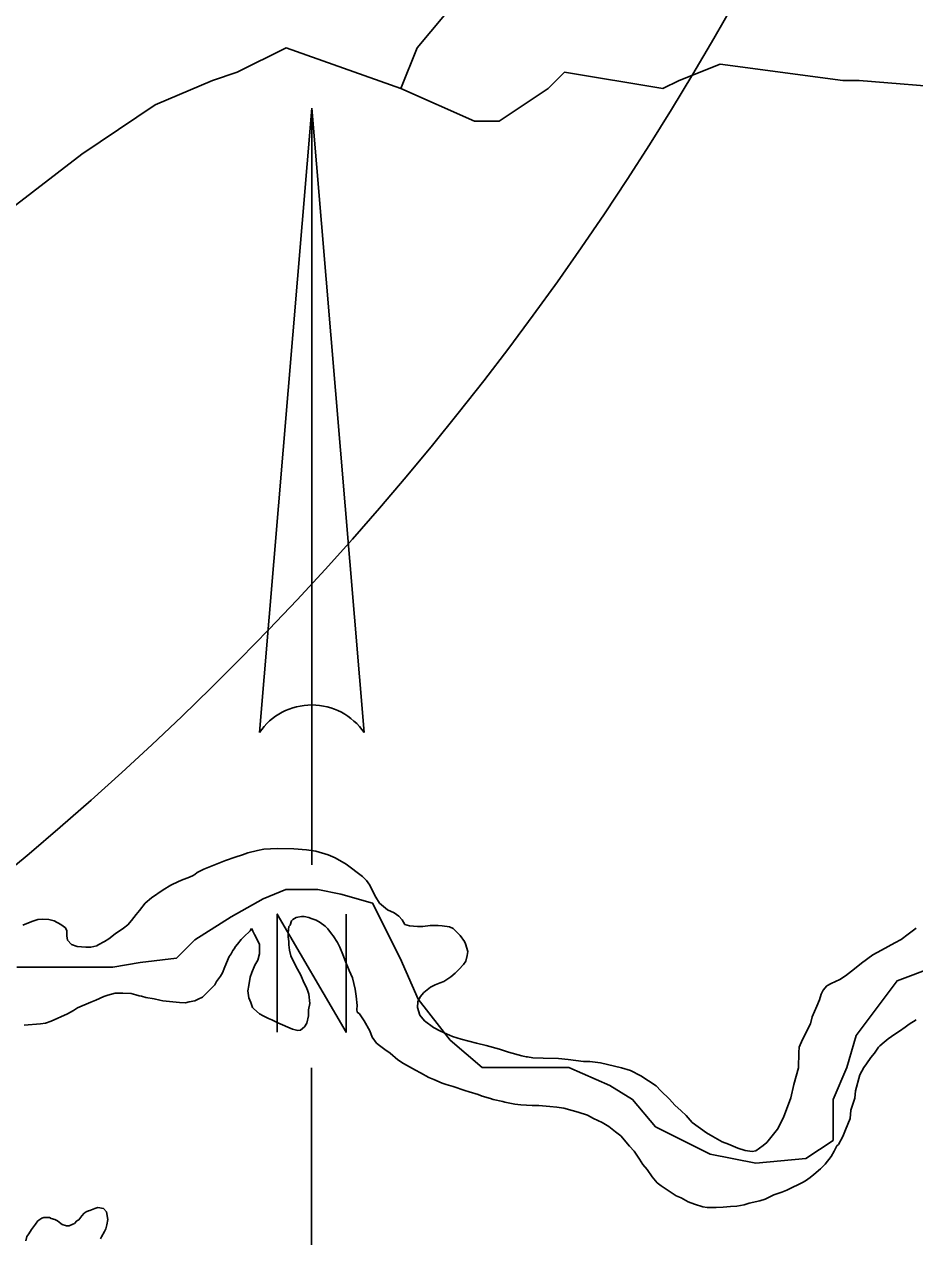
# Model space of a CAD drawing. Extents: x 3250478 to 3288318, y 788638 to 816472.
# Drawn here: x 3281969 to 3283416, y 809583 to 811553 of the extents above; entities that cross this region are included whole.
import ezdxf

# ---------------------------------------------------------------- set-up
doc = ezdxf.new("R2010")
doc.units = 0
for name, color, linetype in [('V-ANNO-SYMB', 7, 'Continuous'), ('V-ROAD-CNTR', 7, 'Continuous'), ('V-SITE-VEGE', 7, 'Continuous'), ('V-TOPO-SHOR', 7, 'Continuous')]:
    doc.layers.add(name, color=color, linetype=linetype)

msp = doc.modelspace()

# ---------------------------------------------------------------- linework, layer by layer
at = {"layer": 'V-ANNO-SYMB'}
for p, q in [((3282436.5, 811417.2), (3282351.2, 810402.2)), ((3282436.2, 810447.2), (3282436.5, 811417.2)), ((3282436.2, 810447.2), (3282436.5, 811417.2)), ((3282436.5, 811417.2), (3282521.2, 810402.2)), ((3282436.5, 811417.2), (3282521.2, 810402.2)), ((3282436.1, 810187.2), (3282436.2, 810447.2)), ((3282435.9, 809532.2), (3282436, 809857.2))]:
    msp.add_line(p, q, dxfattribs=at)
msp.add_lwpolyline([(3282380, 809915.2), (3282380.1, 810107.2), (3282492, 809915.2), (3282492.1, 810107.2)], dxfattribs=at)
for start, end in [(89.9833, 145.7779), (34.1888, 89.9833), (34.1888, 89.9722)]:
    msp.add_arc((3282436.2, 810344.4), 102.8, start, end, dxfattribs=at)
at = {"layer": 'V-ROAD-CNTR'}
msp.add_arc((3278762.1, 814035), 5000, 289.1906, 338.4781, dxfattribs=at)
at = {"layer": 'V-SITE-VEGE'}
for p, q in [((3282312, 810199.7), (3282296.3, 810194.2)), ((3282323.6, 810203.6), (3282312, 810199.7)), ((3282332.4, 810206.9), (3282323.6, 810203.6)), ((3282348.1, 810210.6), (3282332.4, 810206.9)), ((3282358.5, 810212.8), (3282348.1, 810210.6)), ((3282380, 810214.1), (3282358.5, 810212.8)), ((3282407.2, 810213.6), (3282380, 810214.1)), ((3282427.4, 810211.5), (3282407.2, 810213.6)), ((3282443, 810209.5), (3282427.4, 810211.5)), ((3282462.6, 810203.4), (3282443, 810209.5)), ((3282474.1, 810198.5), (3282462.6, 810203.4)), ((3282491.9, 810188.4), (3282474.1, 810198.5)), ((3282260.7, 810180.4), (3282250.2, 810174.8)), ((3282296.3, 810194.2), (3282260.7, 810180.4)), ((3282518.7, 810168.2), (3282491.9, 810188.4)), ((3282219.8, 810160.3), (3282207, 810154.1)), ((3282227.4, 810163.6), (3282219.8, 810160.3)), ((3282235, 810166.4), (3282227.4, 810163.6)), ((3282242.6, 810169.7), (3282235, 810166.4)), ((3282246.1, 810171.4), (3282242.6, 810169.7)), ((3282250.2, 810174.8), (3282246.1, 810171.4)), ((3282525, 810161.7), (3282518.7, 810168.2)), ((3282530.6, 810154.1), (3282525, 810161.7)), ((3282194.7, 810146.8), (3282175.9, 810133.8)), ((3282207, 810154.1), (3282194.7, 810146.8)), ((3282533.4, 810148.3), (3282530.6, 810154.1)), ((3282540.1, 810134.8), (3282533.4, 810148.3)), ((3282165.3, 810125.3), (3282156.4, 810113.3)), ((3282175.9, 810133.8), (3282165.3, 810125.3)), ((3282546.3, 810124.9), (3282540.1, 810134.8)), ((3282559.4, 810114.2), (3282546.3, 810124.9)), ((3282151.1, 810106.5), (3282143.4, 810096.8)), ((3282156.4, 810113.3), (3282151.1, 810106.5)), ((3282405.7, 810098.4), (3282411, 810101.8)), ((3282411, 810101.8), (3282413.3, 810102.4)), ((3282413.3, 810102.4), (3282419.7, 810103.4)), ((3282419.7, 810103.4), (3282423.7, 810103.3)), ((3282423.7, 810103.3), (3282431.2, 810102)), ((3282431.2, 810102), (3282435.3, 810100.2)), ((3282435.3, 810100.2), (3282443.3, 810097.2)), ((3282569.8, 810109.4), (3282559.4, 810114.2)), ((3282577.8, 810104), (3282569.8, 810109.4)), ((3282582.9, 810098.2), (3282577.8, 810104)), ((3281981.2, 810095.1), (3281966.7, 810089.5)), ((3281991.1, 810098.4), (3281981.2, 810095.1)), ((3281999.3, 810098.8), (3281991.1, 810098.4)), ((3282009.1, 810098.6), (3281999.3, 810098.8)), ((3282017.7, 810096.1), (3282009.1, 810098.6)), ((3282028.6, 810090.2), (3282017.7, 810096.1)), ((3282036.1, 810084.8), (3282028.6, 810090.2)), ((3282038.3, 810080.1), (3282036.1, 810084.8)), ((3282038.2, 810072), (3282038.3, 810080.1)), ((3282130.4, 810084.3), (3282117, 810075.3)), ((3282137.5, 810089.9), (3282130.4, 810084.3)), ((3282143.4, 810096.8), (3282137.5, 810089.9)), ((3282325.9, 810070.3), (3282335.9, 810080)), ((3282335.9, 810080), (3282338.3, 810084)), ((3282338.3, 810084), (3282339.4, 810082.3)), ((3282339.4, 810082.3), (3282340.5, 810079.3)), ((3282340.5, 810079.3), (3282343.3, 810074.1)), ((3282397.8, 810076.6), (3282399.1, 810087)), ((3282399.1, 810087), (3282400.9, 810089.3)), ((3282400.9, 810089.3), (3282403.4, 810096.2)), ((3282403.4, 810096.2), (3282405.7, 810098.4)), ((3282443.3, 810097.2), (3282449.6, 810093.6)), ((3282449.6, 810093.6), (3282458.2, 810087.7)), ((3282458.2, 810087.7), (3282462.2, 810083.5)), ((3282462.2, 810083.5), (3282468.4, 810075.3)), ((3282587.4, 810090.5), (3282582.9, 810098.2)), ((3282594.9, 810088.1), (3282587.4, 810090.5)), ((3282608.2, 810087.3), (3282594.9, 810088.1)), ((3282616.8, 810087.1), (3282608.2, 810087.3)), ((3282628.4, 810088.7), (3282616.8, 810087.1)), ((3282634.2, 810088.6), (3282628.4, 810088.7)), ((3282641.8, 810089), (3282634.2, 810088.6)), ((3282648.1, 810088.3), (3282641.8, 810089)), ((3282659.7, 810086.4), (3282648.1, 810088.3)), ((3282666, 810083.9), (3282659.7, 810086.4)), ((3282671.7, 810078), (3282666, 810083.9)), ((3283411.7, 810079.8), (3283405.2, 810074.7)), ((3283418.1, 810084.3), (3283411.7, 810079.8)), ((3282039.2, 810065.1), (3282038.2, 810072)), ((3282046, 810058), (3282039.2, 810065.1)), ((3282099.4, 810062.8), (3282089.4, 810057.2)), ((3282106.4, 810067.3), (3282099.4, 810062.8)), ((3282117, 810075.3), (3282106.4, 810067.3)), ((3282315.8, 810058.4), (3282321.7, 810065.8)), ((3282321.7, 810065.8), (3282325.9, 810070.3)), ((3282343.3, 810074.1), (3282344.4, 810072.3)), ((3282344.4, 810072.3), (3282347.8, 810064.2)), ((3282347.8, 810064.2), (3282351.1, 810058.3)), ((3282397.7, 810070.2), (3282397.8, 810076.6)), ((3282398.7, 810062.7), (3282397.7, 810070.2)), ((3282399.2, 810057.5), (3282398.7, 810062.7)), ((3282468.4, 810075.3), (3282470.7, 810071.8)), ((3282470.7, 810071.8), (3282478, 810061.2)), ((3282478, 810061.2), (3282481.9, 810053.7)), ((3282677.4, 810072.7), (3282671.7, 810078)), ((3282684.1, 810062.8), (3282677.4, 810072.7)), ((3282685.8, 810058.7), (3282684.1, 810062.8)), ((3283383.5, 810060.6), (3283361.9, 810048.9)), ((3283393.5, 810066.2), (3283383.5, 810060.6)), ((3283405.2, 810074.7), (3283393.5, 810066.2)), ((3282055.2, 810054.4), (3282046, 810058)), ((3282069.1, 810053.5), (3282055.2, 810054.4)), ((3282077.2, 810053.4), (3282069.1, 810053.5)), ((3282087.1, 810055.5), (3282077.2, 810053.4)), ((3282089.4, 810057.2), (3282087.1, 810055.5)), ((3282302.1, 810038.3), (3282305.1, 810042.9)), ((3282305.1, 810042.9), (3282308.1, 810048.1)), ((3282308.1, 810048.1), (3282309.9, 810050.9)), ((3282309.9, 810050.9), (3282312.3, 810054.4)), ((3282312.3, 810054.4), (3282315.8, 810058.4)), ((3282351.4, 810042.7), (3282348.4, 810032.3)), ((3282351.1, 810058.3), (3282351.5, 810048.5)), ((3282351.5, 810048.5), (3282351.4, 810042.7)), ((3282400.2, 810048.7), (3282399.2, 810057.5)), ((3282402.3, 810039.4), (3282400.2, 810048.7)), ((3282481.9, 810053.7), (3282486.9, 810041.4)), ((3282486.9, 810041.4), (3282490.8, 810030.3)), ((3282689.6, 810046.4), (3282685.8, 810058.7)), ((3282686.5, 810030.9), (3282688.9, 810040.1)), ((3282688.9, 810040.1), (3282689.6, 810046.4)), ((3283347.9, 810041), (3283329.1, 810027.4)), ((3283361.9, 810048.9), (3283347.9, 810041)), ((3282291.2, 810011.9), (3282294.9, 810021.7)), ((3282294.9, 810021.7), (3282302.1, 810038.3)), ((3282343.6, 810024.3), (3282338.7, 810012.2)), ((3282348.4, 810032.3), (3282343.6, 810024.3)), ((3282410.7, 810021.3), (3282402.3, 810039.4)), ((3282418, 810009.1), (3282410.7, 810021.3)), ((3282490.8, 810030.3), (3282496.9, 810015.7)), ((3282675.2, 810017.2), (3282682.9, 810025.1)), ((3282682.9, 810025.1), (3282686.5, 810030.9)), ((3283329.1, 810027.4), (3283317.9, 810018.4)), ((3282281.7, 809997.6), (3282287.7, 810006.2)), ((3282287.7, 810006.2), (3282291.2, 810011.9)), ((3282336.3, 810004.7), (3282333.7, 809991.5)), ((3282338.7, 810012.2), (3282336.3, 810004.7)), ((3282424.1, 809995), (3282418, 810009.1)), ((3282496.9, 810015.7), (3282502.4, 810003.5)), ((3282502.4, 810003.5), (3282506.7, 809985.5)), ((3282650.6, 809997.9), (3282657, 810001.9)), ((3282657, 810001.9), (3282662.3, 810005.3)), ((3282662.3, 810005.3), (3282669.3, 810011.5)), ((3282669.3, 810011.5), (3282675.2, 810017.2)), ((3283293.9, 810000.9), (3283279.9, 809994.7)), ((3283303.2, 810007.1), (3283293.9, 810000.9)), ((3283317.9, 810018.4), (3283303.2, 810007.1)), ((3282258.7, 809972.5), (3282271.1, 809984.5)), ((3282271.1, 809984.5), (3282278.7, 809992.4)), ((3282278.7, 809992.4), (3282281.7, 809997.6)), ((3282333.7, 809991.5), (3282332.4, 809982.8)), ((3282332.4, 809982.8), (3282333.9, 809971.2)), ((3282426.9, 809989.2), (3282424.1, 809995)), ((3282429.1, 809983.4), (3282426.9, 809989.2)), ((3282431.3, 809977), (3282429.1, 809983.4)), ((3282506.7, 809985.5), (3282508.3, 809973.9)), ((3282618.4, 809980), (3282629, 809988.5)), ((3282629, 809988.5), (3282636.6, 809992.4)), ((3282636.6, 809992.4), (3282644.7, 809995.7)), ((3282644.7, 809995.7), (3282650.6, 809997.9)), ((3283266.9, 809983.4), (3283263.9, 809977.1)), ((3283272.8, 809990.8), (3283266.9, 809983.4)), ((3283279.9, 809994.7), (3283272.8, 809990.8)), ((3282055.7, 809954.8), (3282077.3, 809964.2)), ((3282077.3, 809964.2), (3282085.5, 809967.5)), ((3282085.5, 809967.5), (3282098.3, 809973.1)), ((3282098.3, 809973.1), (3282104.7, 809975.3)), ((3282104.7, 809975.3), (3282117, 809978.6)), ((3282117, 809978.6), (3282129.1, 809978.9)), ((3282129.1, 809978.9), (3282143, 809978.1)), ((3282143, 809978.1), (3282150.5, 809976.2)), ((3282150.5, 809976.2), (3282155.7, 809974.4)), ((3282155.7, 809974.4), (3282159.7, 809973.7)), ((3282159.7, 809973.7), (3282166.6, 809971.9)), ((3282166.6, 809971.9), (3282179.9, 809969.3)), ((3282179.9, 809969.3), (3282189.1, 809967.4)), ((3282189.1, 809967.4), (3282194.3, 809966.2)), ((3282194.3, 809966.2), (3282221.5, 809963.4)), ((3282221.5, 809963.4), (3282231.3, 809963.2)), ((3282231.3, 809963.2), (3282237.1, 809964.8)), ((3282237.1, 809964.8), (3282246.4, 809966.4)), ((3282246.4, 809966.4), (3282251.7, 809969.2)), ((3282251.7, 809969.2), (3282258.7, 809972.5)), ((3282333.9, 809971.2), (3282337.3, 809963.6)), ((3282337.3, 809963.6), (3282340, 809955.5)), ((3282430.9, 809951.5), (3282432.8, 809961.9)), ((3282432.8, 809961.9), (3282431.3, 809977)), ((3282508.3, 809973.9), (3282509.7, 809958.8)), ((3282608.1, 809955.3), (3282608.3, 809964.5)), ((3282608.3, 809964.5), (3282612.5, 809972.6)), ((3282612.5, 809972.6), (3282618.4, 809980)), ((3283260.9, 809967.9), (3283256.6, 809957.5)), ((3283263.9, 809977.1), (3283260.9, 809967.9)), ((3282013.1, 809933.5), (3282039.3, 809945.2)), ((3282039.3, 809945.2), (3282049.3, 809950.8)), ((3282049.3, 809950.8), (3282055.7, 809954.8)), ((3282340, 809955.5), (3282342.3, 809953.1)), ((3282342.3, 809953.1), (3282351.4, 809945.4)), ((3282351.4, 809945.4), (3282357.2, 809941.8)), ((3282357.2, 809941.8), (3282365.8, 809937.6)), ((3282428.2, 809930.1), (3282430.7, 809941.7)), ((3282430.7, 809941.7), (3282430.9, 809951.5)), ((3282509.7, 809958.8), (3282509.6, 809952.4)), ((3282509.6, 809952.4), (3282510.1, 809947.8)), ((3282510.1, 809947.8), (3282513.5, 809945.4)), ((3282513.5, 809945.4), (3282521.4, 809933.7)), ((3282611.9, 809943), (3282608.1, 809955.3)), ((3282619.3, 809933.6), (3282611.9, 809943)), ((3283256.6, 809957.5), (3283249.4, 809940.3)), ((3281969, 809926.8), (3281995.6, 809929.2)), ((3281995.6, 809929.2), (3282003.8, 809930.2)), ((3282003.8, 809930.2), (3282013.1, 809933.5)), ((3282365.8, 809937.6), (3282371.5, 809935.2)), ((3282371.5, 809935.2), (3282381.3, 809930.4)), ((3282381.3, 809930.4), (3282404.8, 809920.1)), ((3282418.1, 809918.7), (3282424.6, 809923.8)), ((3282424.6, 809923.8), (3282428.2, 809930.1)), ((3282521.4, 809933.7), (3282530.4, 809917.3)), ((3282634.2, 809923), (3282619.3, 809933.6)), ((3282645.1, 809917), (3282634.2, 809923)), ((3283246.3, 809928.8), (3283233.6, 809903.5)), ((3283249.4, 809940.3), (3283246.3, 809928.8)), ((3283390.8, 809916.9), (3283400.2, 809923.7)), ((3283400.2, 809923.7), (3283406.6, 809928.2)), ((3283406.6, 809928.2), (3283418.3, 809935.5)), ((3282404.8, 809920.1), (3282413.5, 809918.2)), ((3282413.5, 809918.2), (3282418.1, 809918.7)), ((3282530.4, 809917.3), (3282534.3, 809907.4)), ((3282534.3, 809907.4), (3282541.1, 809897.4)), ((3282664.6, 809908.5), (3282645.1, 809917)), ((3282679, 809904.2), (3282664.6, 809908.5)), ((3282703.8, 809897.4), (3282679, 809904.2)), ((3283233.6, 809903.5), (3283228.2, 809890.9)), ((3283366.2, 809899.4), (3283372.6, 809904.5)), ((3283372.6, 809904.5), (3283383.2, 809912.4)), ((3283383.2, 809912.4), (3283390.8, 809916.9)), ((3282541.1, 809897.4), (3282546.2, 809893.8)), ((3282546.2, 809893.8), (3282554.8, 809887.3)), ((3282554.8, 809887.3), (3282563.4, 809881.4)), ((3282719.3, 809893.6), (3282703.8, 809897.4)), ((3282741.2, 809888), (3282719.3, 809893.6)), ((3282755.6, 809883.1), (3282741.2, 809888)), ((3282777.5, 809877), (3282755.6, 809883.1)), ((3283227.5, 809882.2), (3283227, 809857.3)), ((3283228.2, 809890.9), (3283227.5, 809882.2)), ((3283350.2, 809881.2), (3283356.7, 809890.9)), ((3283356.7, 809890.9), (3283359.1, 809893.2)), ((3283359.1, 809893.2), (3283366.2, 809899.4)), ((3282563.4, 809881.4), (3282575.9, 809870.2)), ((3282575.9, 809870.2), (3282585, 809864.2)), ((3282585, 809864.2), (3282604.5, 809853.4)), ((3282784.4, 809875.1), (3282777.5, 809877)), ((3282786.7, 809875.1), (3282784.4, 809875.1)), ((3282795.4, 809873.7), (3282786.7, 809875.1)), ((3282812.2, 809872.9), (3282795.4, 809873.7)), ((3282837.1, 809872.4), (3282812.2, 809872.9)), ((3282852.7, 809871), (3282837.1, 809872.4)), ((3282877.5, 809867.6), (3282852.7, 809871)), ((3282887.9, 809867.5), (3282877.5, 809867.6)), ((3282905.3, 809865.4), (3282887.9, 809867.5)), ((3282916.8, 809862.9), (3282905.3, 809865.4)), ((3282939.3, 809857.3), (3282916.8, 809862.9)), ((3283333, 809857.7), (3283337.2, 809864)), ((3283337.2, 809864), (3283344.3, 809874.3)), ((3283344.3, 809874.3), (3283350.2, 809881.2)), ((3282604.5, 809853.4), (3282612.6, 809849.2)), ((3282612.6, 809849.2), (3282626.3, 809841.5)), ((3282954.2, 809852.9), (3282939.3, 809857.3)), ((3282970.9, 809844.5), (3282954.2, 809852.9)), ((3282995.5, 809827.9), (3282970.9, 809844.5)), ((3283227, 809857.3), (3283219.6, 809830.2)), ((3283319.6, 809820.3), (3283326.4, 809846.3)), ((3283326.4, 809846.3), (3283333, 809857.7)), ((3282626.3, 809841.5), (3282634.4, 809838.4)), ((3282634.4, 809838.4), (3282648.2, 809832.4)), ((3282648.2, 809832.4), (3282654.5, 809830.5)), ((3282654.5, 809830.5), (3282666, 809826.9)), ((3282666, 809826.9), (3282685, 809820.7)), ((3283003.4, 809820.2), (3282995.5, 809827.9)), ((3283219.6, 809830.2), (3283214.6, 809808.9)), ((3282685, 809820.7), (3282691.9, 809818.3)), ((3282691.9, 809818.3), (3282706.3, 809814)), ((3282706.3, 809814), (3282713.2, 809811.5)), ((3282713.2, 809811.5), (3282726.5, 809807.8)), ((3282726.5, 809807.8), (3282731.1, 809806)), ((3282731.1, 809806), (3282746.6, 809802.8)), ((3283017.1, 809806.7), (3283003.4, 809820.2)), ((3283026.2, 809796.7), (3283017.1, 809806.7)), ((3283214.6, 809808.9), (3283202.4, 809776.7)), ((3283312.1, 809788.6), (3283318.2, 809808.2)), ((3283318.2, 809808.2), (3283319.6, 809820.3)), ((3282746.6, 809802.8), (3282750.1, 809801.6)), ((3282750.1, 809801.6), (3282766.2, 809798.4)), ((3282766.2, 809798.4), (3282776.1, 809797.1)), ((3282776.1, 809797.1), (3282794, 809796.2)), ((3282794, 809796.2), (3282805, 809796)), ((3282805, 809796), (3282822.9, 809794.5)), ((3282822.9, 809794.5), (3282834.5, 809793.7)), ((3282834.5, 809793.7), (3282845.5, 809791.8)), ((3282845.5, 809791.8), (3282859.3, 809788.1)), ((3282859.3, 809788.1), (3282869.1, 809785.6)), ((3282869.1, 809785.6), (3282884, 809780.7)), ((3283036.4, 809787.8), (3283026.2, 809796.7)), ((3283044.4, 809780.1), (3283036.4, 809787.8)), ((3283310.7, 809775.3), (3283312.1, 809788.6)), ((3282884, 809780.7), (3282893.8, 809775.3)), ((3282893.8, 809775.3), (3282908.1, 809768.7)), ((3282908.1, 809768.7), (3282919, 809762.1)), ((3283054, 809768.4), (3283044.4, 809780.1)), ((3283077.5, 809751.7), (3283054, 809768.4)), ((3283202.4, 809776.7), (3283192.8, 809757.8)), ((3283303.4, 809756.4), (3283310.7, 809775.3)), ((3282919, 809762.1), (3282929.9, 809753.2)), ((3282929.9, 809753.2), (3282938.4, 809746.7)), ((3282938.4, 809746.7), (3282952.6, 809730.2)), ((3283087.8, 809745.8), (3283077.5, 809751.7)), ((3283102.7, 809737.4), (3283087.8, 809745.8)), ((3283192.8, 809757.8), (3283175.6, 809736.1)), ((3283292, 809732.8), (3283299.1, 809746)), ((3283299.1, 809746), (3283303.4, 809756.4)), ((3282952.6, 809730.2), (3282960, 809722)), ((3283113.1, 809733.1), (3283102.7, 809737.4)), ((3283128.6, 809727.1), (3283113.1, 809733.1)), ((3283140.1, 809722.8), (3283128.6, 809727.1)), ((3283169.8, 809731), (3283157.4, 809722.5)), ((3283175.6, 809736.1), (3283169.8, 809731)), ((3283284.8, 809721.9), (3283289, 809730.6)), ((3283289, 809730.6), (3283292, 809732.8)), ((3282960, 809722), (3282968.5, 809709.1)), ((3282968.5, 809709.1), (3282974.1, 809700.3)), ((3283151.6, 809721.4), (3283140.1, 809722.8)), ((3283157.4, 809722.5), (3283151.6, 809721.4)), ((3283270, 809700.8), (3283280, 809713.4)), ((3283280, 809713.4), (3283284.8, 809721.9)), ((3282974.1, 809700.3), (3282980.9, 809692.1)), ((3282980.9, 809692.1), (3282989.4, 809680.4)), ((3283251.7, 809683.8), (3283262.9, 809693.4)), ((3283262.9, 809693.4), (3283270, 809700.8)), ((3282989.4, 809680.4), (3282997.3, 809670.4)), ((3282997.3, 809670.4), (3283004.1, 809665.6)), ((3283004.1, 809665.6), (3283028.2, 809649.6)), ((3283218.9, 809664.1), (3283224.8, 809666.9)), ((3283224.8, 809666.9), (3283233.5, 809671.3)), ((3283233.5, 809671.3), (3283238.2, 809673.6)), ((3283238.2, 809673.6), (3283245.8, 809679.2)), ((3283245.8, 809679.2), (3283251.7, 809683.8)), ((3283028.2, 809649.6), (3283036.2, 809645.9)), ((3283036.2, 809645.9), (3283047.7, 809639.9)), ((3283172.8, 809644.1), (3283186.8, 809650.8)), ((3283186.8, 809650.8), (3283199.7, 809655.2)), ((3283199.7, 809655.2), (3283207.8, 809658.5)), ((3283207.8, 809658.5), (3283218.9, 809664.1)), ((3282084, 809628.9), (3282075.9, 809625.5)), ((3282088.7, 809630.5), (3282084, 809628.9)), ((3282097.9, 809628.6), (3282088.7, 809630.5)), ((3282102.5, 809623.3), (3282097.9, 809628.6)), ((3283047.7, 809639.9), (3283058, 809635.7)), ((3283058, 809635.7), (3283071.3, 809631.4)), ((3283071.3, 809631.4), (3283078.8, 809630.7)), ((3283078.8, 809630.7), (3283093.3, 809630.4)), ((3283093.3, 809630.4), (3283104.8, 809630.8)), ((3283104.8, 809630.8), (3283116.5, 809632.3)), ((3283116.5, 809632.3), (3283126.9, 809632.7)), ((3283126.9, 809632.7), (3283138.5, 809634.8)), ((3283138.5, 809634.8), (3283146.7, 809637.6)), ((3283146.7, 809637.6), (3283164.1, 809641.3)), ((3283164.1, 809641.3), (3283172.8, 809644.1)), ((3281991, 809608.5), (3281987.5, 809603.4)), ((3281997.5, 809613), (3281991, 809608.5)), ((3282001, 809614.1), (3281997.5, 809613)), ((3282010.2, 809614), (3282001, 809614.1)), ((3282013.1, 809612.8), (3282010.2, 809614)), ((3282018.9, 809610.9), (3282013.1, 809612.8)), ((3282022.9, 809608.5), (3282018.9, 809610.9)), ((3282028.6, 809604.4), (3282022.9, 809608.5)), ((3282054.7, 809608.5), (3282050.6, 809604.6)), ((3282057.7, 809610.2), (3282054.7, 809608.5)), ((3282062.4, 809617.1), (3282057.7, 809610.2)), ((3282066.5, 809621.1), (3282062.4, 809617.1)), ((3282069.5, 809623.3), (3282066.5, 809621.1)), ((3282073.6, 809625), (3282069.5, 809623.3)), ((3282075.9, 809625.5), (3282073.6, 809625)), ((3282105.1, 809611.1), (3282102.5, 809623.3)), ((3282103.3, 809602.5), (3282105.1, 809611.1)), ((3281976.8, 809587.9), (3281973.2, 809583.4)), ((3281981, 809594.8), (3281976.8, 809587.9)), ((3281987.5, 809603.4), (3281981, 809594.8)), ((3282030.9, 809602.6), (3282028.6, 809604.4)), ((3282037.8, 809600.7), (3282030.9, 809602.6)), ((3282041.9, 809600.7), (3282037.8, 809600.7)), ((3282048.3, 809603.4), (3282041.9, 809600.7)), ((3282050.6, 809604.6), (3282048.3, 809603.4)), ((3282094.8, 809582.9), (3282099.6, 809591.5)), ((3282099.6, 809591.5), (3282101.4, 809595.5)), ((3282101.4, 809595.5), (3282103.3, 809602.5)), ((3281973.2, 809583.4), (3281971.9, 809576.4)), ((3282093, 809579.5), (3282094.8, 809582.9))]:
    msp.add_line(p, q, dxfattribs=at)
at = {"layer": 'V-TOPO-SHOR'}
for points in [[(3283485.2, 811448.9), (3283325.6, 811462.2), (3283299, 811462.2), (3283099.5, 811488.8), (3283033, 811462.2), (3283006.5, 811448.9), (3282846.9, 811475.5), (3282820.3, 811448.9), (3282740.5, 811395.7), (3282700.6, 811395.7), (3282580.9, 811448.9), (3282607.5, 811515.4), (3282674, 811595.2), (3282660.7, 811728.2), (3282660.7, 811794.6), (3282713.9, 811887.7), (3282700.6, 812007.4), (3282567.6, 812153.7), (3282394.8, 812087.2), (3282182, 812034), (3282049.1, 812073.9), (3281969.3, 812113.8)], [(3282580.9, 811448.9), (3282394.8, 811515.4), (3282315, 811475.5), (3282275.1, 811462.2), (3282182, 811422.3), (3282062.4, 811342.5), (3281942.7, 811249.5), (3281849.6, 811143.1), (3281769.8, 810996.8), (3281676.7, 810917), (3281610.3, 810863.8), (3281530.5, 810810.7), (3281503.9, 810797.4)], [(3281957.2, 810021.1), (3282053.5, 810021.1), (3282112.8, 810021.1), (3282157.2, 810028.5), (3282216.5, 810035.9), (3282246.1, 810065.6), (3282305.4, 810102.6), (3282357.3, 810132.2), (3282394.3, 810147.1), (3282446.2, 810147.1), (3282483.2, 810139.7), (3282535.1, 810124.8), (3282579.6, 810035.9), (3282609.2, 809969.2), (3282661.1, 809902.6), (3282712.9, 809858.1), (3282787, 809858.1), (3282853.7, 809858.1), (3282920.4, 809828.5), (3282957.4, 809806.2), (3282994.5, 809761.8), (3283083.4, 809717.3), (3283157.5, 809702.5), (3283239, 809709.9), (3283283.5, 809739.5), (3283283.5, 809806.2), (3283305.7, 809858.1), (3283320.5, 809910), (3283387.2, 809998.9), (3283446.5, 810021.1)]]:
    msp.add_lwpolyline(points, dxfattribs=at)

doc.saveas('drawing.dxf')
